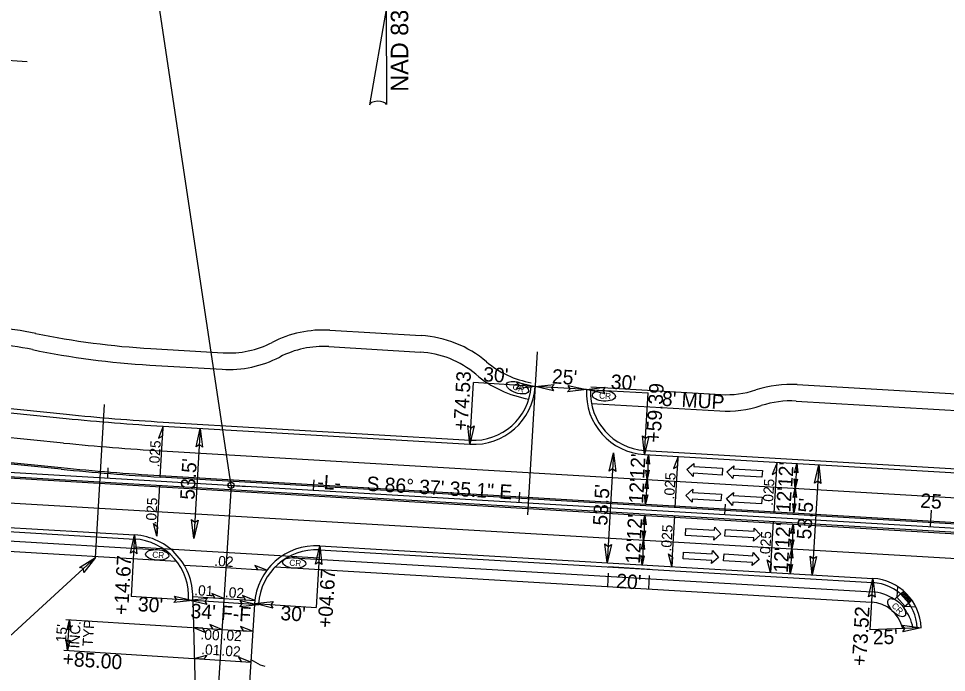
# Model space of a CAD drawing. Extents: x 2010838 to 2015151, y 441905 to 447792.
# Drawn here: x 2012294.2 to 2012744.5, y 444873.6 to 445190.9 of the extents above; entities that cross this region are included whole.
import ezdxf

# ---------------------------------------------------------------- set-up
doc = ezdxf.new("R2010")
doc.units = 0
for name, color, linetype in [('$AUDIT_BAD_LAYER1', 7, 'Continuous'), ('1-BUFFER', 7, 'Continuous'), ('A-Wall-Abov', 7, 'Continuous'), ('A-Wall-Blow', 7, 'Continuous'), ('A-Wall-Comp', 7, 'Continuous'), ('B - Border Text', 7, 'Continuous'), ('B-Border', 7, 'Continuous'), ('B-Sheet Number', 7, 'Continuous'), ('C-Building', 7, 'Continuous'), ('C-CURB STOPS', 7, 'Continuous'), ('C-EOP 1', 7, 'Continuous'), ('C-Grave Plots', 7, 'Continuous'), ('C-SHBD-TEXT', 7, 'Continuous'), ('CLRD', 7, 'Continuous'), ('Cont-2-Lidar', 7, 'Continuous'), ('Default_10ft_LIDAR_Contou', 7, 'Continuous'), ('Default_2FT_LIDAR_Contour', 7, 'Continuous'), ('HATCH', 7, 'Continuous'), ('s-Existing Major', 7, 'Continuous'), ('S-Existing Minor', 7, 'Continuous'), ('S-overhead electric', 7, 'Continuous'), ('TEXT-LG', 7, 'Continuous'), ('TEXT-MED', 7, 'Continuous'), ('X2', 7, 'Continuous'), ('X3', 7, 'Continuous'), ('X4', 7, 'Continuous')]:
    doc.layers.add(name, color=color, linetype=linetype)

msp = doc.modelspace()

# ---------------------------------------------------------------- linework, layer by layer
at = {"layer": '$AUDIT_BAD_LAYER1'}
msp.add_line((2012397.34, 444964.38), (2012389.44, 444839.54), dxfattribs=at)
at = {"layer": '1-BUFFER'}
for p, q in [((2012445.24, 445039.69), (2012489.6, 445037.07)), ((2012358.49, 445030.78), (2012393.47, 445028.71)), ((2012444.77, 445031.7), (2012489.13, 445029.09)), ((2012358.02, 445022.79), (2012393, 445020.73)), ((2012571.94, 445012.18), (2012635.02, 445008.47)), ((2012672.12, 445013.29), (2012961.67, 444996.22)), ((2012572.26, 445004.15), (2012634.55, 445000.48)), ((2012671.65, 445005.3), (2012961.2, 444988.24))]:
    msp.add_line(p, q, dxfattribs=at)
for centre, radius, start, end in [((2012270.28, 444880.14), 161.23, 78.456, 93.0671), ((2012381.79, 445426.09), 396, 258.456, 266.6264), ((2012442.06, 444985.78), 54, 86.6264, 117.3098), ((2012270.28, 444880.14), 153.23, 78.456, 93.0671), ((2012396.18, 445074.63), 46, 266.6264, 297.3098), ((2012486.42, 444983.17), 54, 49.7565, 86.6264), ((2012381.79, 445426.09), 404, 258.456, 266.6264), ((2012442.06, 444985.78), 46, 86.6264, 117.3098), ((2012486.42, 444983.17), 46, 49.7565, 86.6264), ((2012396.18, 445074.63), 54, 266.6264, 297.3098), ((2012551.03, 445059.5), 46, 229.7565, 260.0405), ((2012551.03, 445059.5), 54, 229.7565, 260.2703), ((2012668.94, 444959.38), 54, 86.6264, 108.1916), ((2012637.72, 445054.39), 46, 266.6264, 288.1916), ((2012637.72, 445054.39), 54, 266.6264, 288.1916), ((2012668.94, 444959.38), 46, 86.6264, 108.1916)]:
    msp.add_arc(centre, radius, start, end, dxfattribs=at)
at = {"layer": 'A-Wall-Abov'}
for p, q in [((2012618.63, 444972.02), (2012621.96, 444975.02)), ((2012621.96, 444975.02), (2012621.87, 444973.53)), ((2012621.59, 444968.74), (2012618.63, 444972.02)), ((2012621.68, 444970.23), (2012621.59, 444968.74)), ((2012635.66, 444969.41), (2012621.68, 444970.23)), ((2012621.87, 444973.53), (2012635.85, 444972.7)), ((2012635.85, 444972.7), (2012635.66, 444969.41)), ((2012637.99, 444970.92), (2012641.32, 444973.93)), ((2012640.95, 444967.64), (2012637.99, 444970.92)), ((2012641.32, 444973.93), (2012641.24, 444972.44)), ((2012641.24, 444972.44), (2012655.21, 444971.61)), ((2012655.21, 444971.61), (2012655.02, 444968.32)), ((2012641.04, 444969.14), (2012640.95, 444967.64)), ((2012655.02, 444968.32), (2012641.04, 444969.14)), ((2012618.09, 444959.49), (2012621.43, 444962.5)), ((2012621.43, 444962.5), (2012621.34, 444961)), ((2012621.06, 444956.21), (2012618.09, 444959.49)), ((2012621.14, 444957.7), (2012621.06, 444956.21)), ((2012635.12, 444956.88), (2012621.14, 444957.7)), ((2012621.34, 444961), (2012635.31, 444960.17)), ((2012635.31, 444960.17), (2012635.12, 444956.88)), ((2012637.83, 444957.97), (2012641.16, 444960.98)), ((2012640.79, 444954.69), (2012637.83, 444957.97)), ((2012641.16, 444960.98), (2012641.07, 444959.48)), ((2012641.07, 444959.48), (2012655.05, 444958.66)), ((2012655.05, 444958.66), (2012654.86, 444955.36)), ((2012640.88, 444956.19), (2012640.79, 444954.69)), ((2012654.86, 444955.36), (2012640.88, 444956.19)), ((2012617.84, 444940.12), (2012618.04, 444943.41)), ((2012618.04, 444943.41), (2012632.01, 444942.59)), ((2012632.01, 444942.59), (2012632.1, 444944.09)), ((2012632.1, 444944.09), (2012635.06, 444940.81)), ((2012651.21, 444942.17), (2012651.3, 444943.66)), ((2012651.3, 444943.66), (2012654.26, 444940.38)), ((2012631.82, 444939.3), (2012617.84, 444940.12)), ((2012635.06, 444940.81), (2012631.73, 444937.8)), ((2012631.73, 444937.8), (2012631.82, 444939.3)), ((2012637.04, 444939.7), (2012637.24, 444942.99)), ((2012651.02, 444938.87), (2012637.04, 444939.7)), ((2012637.24, 444942.99), (2012651.21, 444942.17)), ((2012654.26, 444940.38), (2012650.93, 444937.37)), ((2012650.93, 444937.37), (2012651.02, 444938.87)), ((2012616.7, 444928.74), (2012616.9, 444932.04)), ((2012616.9, 444932.04), (2012630.87, 444931.21)), ((2012630.87, 444931.21), (2012630.96, 444932.71)), ((2012630.96, 444932.71), (2012633.92, 444929.43)), ((2012636.42, 444927.79), (2012636.61, 444931.08)), ((2012636.61, 444931.08), (2012650.59, 444930.26)), ((2012650.59, 444930.26), (2012650.68, 444931.76)), ((2012650.68, 444931.76), (2012653.64, 444928.48)), ((2012630.68, 444927.92), (2012616.7, 444928.74)), ((2012633.92, 444929.43), (2012630.59, 444926.42)), ((2012630.59, 444926.42), (2012630.68, 444927.92)), ((2012650.39, 444926.96), (2012636.42, 444927.79)), ((2012653.64, 444928.48), (2012650.3, 444925.47)), ((2012650.3, 444925.47), (2012650.39, 444926.96))]:
    msp.add_line(p, q, dxfattribs=at)
at = {"layer": 'A-Wall-Blow'}
for p, q in [((2012363.01, 444968.4), (2012364.47, 444993.11)), ((2012612.96, 444953.67), (2012614.42, 444978.38)), ((2012660.87, 444950.84), (2012662.33, 444975.55)), ((2012361.32, 444939.7), (2012362.78, 444964.41)), ((2012611.27, 444924.97), (2012612.73, 444949.68)), ((2012659.18, 444922.14), (2012660.64, 444946.85)), ((2012374.59, 444925.73), (2012394.82, 444924.45)), ((2012394.82, 444924.45), (2012414.74, 444923.19)), ((2012378.81, 444910.44), (2012393.88, 444909.48)), ((2012393.88, 444909.48), (2012408.86, 444908.54)), ((2012379.1, 444895.39), (2012392.95, 444894.51)), ((2012392.95, 444894.51), (2012407.85, 444893.57)), ((2012379.5, 444880.33), (2012392.01, 444879.54)), ((2012392.01, 444879.54), (2012406.89, 444878.6))]:
    msp.add_line(p, q, dxfattribs=at)
at = {"layer": 'A-Wall-Comp'}
for points in [[(2012364.47, 444993.11), (2012362.12, 444987.24), (2012364.2, 444988.49)], [(2012614.42, 444978.38), (2012612.07, 444972.5), (2012614.15, 444973.76)], [(2012662.33, 444975.55), (2012659.98, 444969.68), (2012662.06, 444970.93)], [(2012361.32, 444939.7), (2012359.68, 444945.81), (2012361.59, 444944.32)], [(2012611.27, 444924.97), (2012609.63, 444931.08), (2012611.54, 444929.59)], [(2012414.74, 444923.19), (2012408.87, 444925.57), (2012410.12, 444923.49)], [(2012659.18, 444922.14), (2012657.54, 444928.25), (2012659.45, 444926.76)], [(2012393.88, 444909.48), (2012388.02, 444911.86), (2012389.27, 444909.78)], [(2012408.86, 444908.54), (2012402.99, 444910.91), (2012404.24, 444908.83)], [(2012379.1, 444895.39), (2012384.96, 444893.01), (2012383.72, 444895.1)], [(2012392.95, 444894.51), (2012387.09, 444896.89), (2012388.33, 444894.81)], [(2012407.84, 444893.57), (2012401.98, 444895.95), (2012403.23, 444893.86)], [(2012379.5, 444880.33), (2012385.62, 444881.95), (2012384.12, 444880.04)], [(2012406.89, 444878.6), (2012401.03, 444880.98), (2012402.27, 444878.89)]]:
    msp.add_lwpolyline(points, close=True, dxfattribs=at)
at = {"layer": 'B - Border Text'}
for p, q in [((2012472.84, 445196.24), (2012464.49, 445148.99)), ((2012472.89, 445149.19), (2012472.84, 445196.24))]:
    msp.add_line(p, q, dxfattribs=at)
msp.add_ellipse((2012468.73, 445148.82), major_axis=(4.23, -0.03), ratio=0.461098, start_param=0.201328, end_param=3.141593, dxfattribs=at)
at = {"layer": 'B-Border'}
msp.add_line((2012350.24, 444934.6), (2012440.08, 444929.3), dxfattribs=at)
at = {"layer": 'B-Sheet Number'}
for p, q in [((2012580.38, 444921.78), (2012580, 444915.34)), ((2012600.34, 444920.6), (2012599.96, 444914.16))]:
    msp.add_line(p, q, dxfattribs=at)
at = {"layer": 'C-Building'}
for p, q in [((2012337.51, 444967.9), (2012337.8, 444972.89)), ((2012337.51, 444967.9), (2012337.8, 444972.89)), ((2012437.33, 444962.02), (2012437.63, 444967.01)), ((2012437.33, 444962.02), (2012437.63, 444967.01)), ((2012537.16, 444956.13), (2012537.45, 444961.12)), ((2012537.16, 444956.13), (2012537.45, 444961.12)), ((2012636.99, 444950.25), (2012637.28, 444955.24)), ((2012636.99, 444950.25), (2012637.28, 444955.24))]:
    msp.add_line(p, q, dxfattribs=at)
at = {"layer": 'C-CURB STOPS'}
for p, q in [((2012314.84, 444972.26), (2012258.53, 444977.98)), ((2012235.76, 444971.9), (2012950.99, 444929.74)), ((2012935.29, 444934.67), (2012362.91, 444968.41))]:
    msp.add_line(p, q, dxfattribs=at)
msp.add_arc((2012430.04, 446107.18), 1140.75, 264.20421, 266.62643, dxfattribs=at)
at = {"layer": 'C-EOP 1'}
for p, q in [((2012397.34, 444964.38), (2012405.33, 444963.87)), ((2012736.81, 444944.36), (2012737.28, 444952.35)), ((2012736.81, 444944.36), (2012737.28, 444952.35))]:
    msp.add_line(p, q, dxfattribs=at)
at = {"layer": 'C-SHBD-TEXT'}
msp.add_line((2012541.34, 444950.08), (2012546, 445029.17), dxfattribs=at)
at = {"layer": 'CLRD'}
for p, q in [((2011239.41, 445032.63), (2013147.4, 444920.16)), ((2012397.34, 444964.38), (2012389.44, 444839.54))]:
    msp.add_line(p, q, dxfattribs=at)
at = {"layer": 'Default_10ft_LIDAR_Contou'}
for p, q in [((2012397.34, 444964.38), (2012362.02, 445200.53)), ((2012298.47, 445169.99), (2012172.29, 445177.43))]:
    msp.add_line(p, q, dxfattribs=at)
msp.add_circle((2012397.34, 444964.38), 1.5, dxfattribs=at)
at = {"layer": 'HATCH'}
for p, q in [((2012259.81, 444990.66), (2012316.13, 444984.95)), ((2012363.66, 444981.14), (2012929.21, 444947.8)), ((2012243.64, 444958.66), (2012959.89, 444916.44))]:
    msp.add_line(p, q, dxfattribs=at)
msp.add_arc((2012430.04, 446107.18), 1128, 264.20421, 266.62643, dxfattribs=at)
at = {"layer": 's-Existing Major'}
for points in [[(2012536.13, 445014.44), (2012545, 445012.29), (2012535.87, 445011.3), (2012537.12, 445012.82)], [(2012553.9, 445010.22), (2012545, 445012.29), (2012554.13, 445013.36), (2012552.89, 445011.83)], [(2012560.94, 445012.91), (2012569.83, 445010.83), (2012560.7, 445009.77), (2012561.94, 445011.3)], [(2012578.74, 445008.87), (2012569.83, 445010.89), (2012578.95, 445012.01), (2012577.72, 445010.47)], [(2012515.38, 444993.23), (2012513.3, 444984.34), (2012512.24, 444993.46), (2012513.77, 444992.22)], [(2012380.36, 444983.16), (2012382.44, 444992.05), (2012383.5, 444982.92), (2012381.97, 444984.16)], [(2012600.1, 444988.24), (2012598.02, 444979.34), (2012596.96, 444988.47), (2012598.49, 444987.23)], [(2012580.93, 444971.33), (2012583.01, 444980.23), (2012584.08, 444971.1), (2012582.55, 444972.34)], [(2012598.92, 444974.78), (2012599.96, 444979.23), (2012600.49, 444974.66), (2012599.73, 444975.28)], [(2012670.83, 444970.54), (2012671.87, 444974.99), (2012672.4, 444970.42), (2012671.64, 444971.05)], [(2012600.29, 444971.69), (2012599.26, 444967.25), (2012598.72, 444971.81), (2012599.49, 444971.19)], [(2012680.47, 444965.47), (2012682.54, 444974.36), (2012683.61, 444965.23), (2012682.08, 444966.47)], [(2012598.22, 444962.8), (2012599.26, 444967.25), (2012599.79, 444962.68), (2012599.02, 444963.31)], [(2012672.2, 444967.46), (2012671.16, 444963.01), (2012670.63, 444967.57), (2012671.4, 444966.95)], [(2012670.13, 444958.56), (2012671.16, 444963.01), (2012671.7, 444958.45), (2012670.93, 444959.07)], [(2012599.59, 444959.72), (2012598.55, 444955.27), (2012598.02, 444959.83), (2012598.78, 444959.21)], [(2012671.5, 444955.48), (2012670.46, 444951.03), (2012669.93, 444955.59), (2012670.69, 444954.97)], [(2012381.37, 444947.54), (2012379.29, 444938.64), (2012378.22, 444947.77), (2012379.75, 444946.53)], [(2012597.19, 444945.33), (2012598.23, 444949.78), (2012598.76, 444945.21), (2012597.99, 444945.84)], [(2012669.1, 444941.09), (2012670.13, 444945.54), (2012670.67, 444940.98), (2012669.9, 444941.6)], [(2012348.5, 444931.44), (2012350.58, 444940.34), (2012351.64, 444931.21), (2012350.11, 444932.45)], [(2012598.56, 444942.25), (2012597.52, 444937.8), (2012596.99, 444942.36), (2012597.75, 444941.74)], [(2012438.35, 444926.15), (2012440.42, 444935.04), (2012441.49, 444925.91), (2012439.96, 444927.15)], [(2012581.94, 444935.71), (2012579.86, 444926.82), (2012578.8, 444935.95), (2012580.33, 444934.71)], [(2012596.48, 444933.35), (2012597.52, 444937.8), (2012598.05, 444933.24), (2012597.29, 444933.86)], [(2012670.47, 444938.01), (2012669.43, 444933.56), (2012668.9, 444938.12), (2012669.66, 444937.5)], [(2012597.85, 444930.27), (2012596.81, 444925.82), (2012596.28, 444930.38), (2012597.05, 444929.76)], [(2012668.39, 444929.11), (2012669.43, 444933.56), (2012669.96, 444929), (2012669.2, 444929.62)], [(2012681.47, 444929.85), (2012679.39, 444920.95), (2012678.33, 444930.08), (2012679.86, 444928.84)], [(2012323.83, 444924.49), (2012331.51, 444929.43), (2012325.92, 444922.13), (2012325.69, 444924.09)], [(2012669.76, 444926.03), (2012668.72, 444921.58), (2012668.19, 444926.15), (2012668.96, 444925.52)], [(2012706.73, 444910.33), (2012708.81, 444919.22), (2012709.87, 444910.09), (2012708.34, 444911.33)], [(2012369.87, 444910.61), (2012378.75, 444908.49), (2012369.62, 444907.47), (2012370.87, 444908.99)], [(2012385.64, 444906.5), (2012376.76, 444908.62), (2012385.89, 444909.64), (2012384.64, 444908.12)], [(2012401.81, 444908.59), (2012410.69, 444906.47), (2012401.56, 444905.45), (2012402.81, 444906.97)], [(2012417.6, 444904.87), (2012408.72, 444906.99), (2012417.85, 444908.01), (2012416.6, 444906.49)], [(2012317.75, 444894.2), (2012318.95, 444899.2), (2012319.52, 444894.06), (2012318.66, 444894.76)], [(2012723.26, 444896.49), (2012732.31, 444895.32), (2012723.34, 444893.34), (2012724.42, 444894.99)], [(2012319.13, 444889.24), (2012318, 444884.23), (2012317.37, 444889.36), (2012318.23, 444888.66)]]:
    msp.add_lwpolyline(points, close=True, dxfattribs=at)
at = {"layer": 'S-Existing Minor'}
for p, q in [((2012513.3, 444984.34), (2012515.07, 445014.28)), ((2012545, 445012.29), (2012515.07, 445014.28)), ((2012569.83, 445010.83), (2012545, 445012.29)), ((2012569.83, 445010.89), (2012599.79, 445009.29)), ((2012598.02, 444979.34), (2012599.79, 445009.29)), ((2012382.44, 444992.05), (2012379.29, 444938.64)), ((2012583.01, 444980.23), (2012579.86, 444926.82)), ((2012599.96, 444979.23), (2012599.26, 444967.25)), ((2012671.87, 444974.99), (2012671.16, 444963.01)), ((2012682.54, 444974.36), (2012679.39, 444920.95)), ((2012599.26, 444967.25), (2012598.55, 444955.27)), ((2012671.16, 444963.01), (2012670.46, 444951.03)), ((2012598.23, 444949.78), (2012597.52, 444937.8)), ((2012670.13, 444945.54), (2012669.43, 444933.56)), ((2012350.58, 444940.34), (2012348.81, 444910.39)), ((2012440.42, 444935.04), (2012438.66, 444905.09)), ((2012597.52, 444937.8), (2012596.81, 444925.82)), ((2012669.43, 444933.56), (2012668.72, 444921.58)), ((2011915.11, 444547.35), (2012331.51, 444929.43)), ((2012708.81, 444919.22), (2012707.34, 444894.26)), ((2012378.75, 444908.49), (2012348.81, 444910.39)), ((2012410.69, 444906.47), (2012376.76, 444908.62)), ((2012408.72, 444906.99), (2012438.66, 444905.09)), ((2012317.18, 444899.31), (2012378.71, 444895.41)), ((2012318, 444884.23), (2012318.95, 444899.2)), ((2012732.31, 444895.32), (2012707.34, 444894.26)), ((2012316.23, 444884.34), (2012379.31, 444880.35))]:
    msp.add_line(p, q, dxfattribs=at)
at = {"layer": 'S-overhead electric'}
for p, q in [((2012261.03, 445002.6), (2012317.34, 444996.89)), ((2012364.37, 444993.12), (2012513.3, 444984.34)), ((2012598.02, 444979.34), (2012923.55, 444960.15)), ((2012258.6, 444978.73), (2012314.92, 444973.01)), ((2012235.72, 444971.15), (2012960.59, 444928.42)), ((2012362.96, 444969.16), (2012935.33, 444935.42)), ((2012253.32, 444946.07), (2012350.58, 444940.34)), ((2012440.42, 444935.04), (2012708.81, 444919.22)), ((2012378.75, 444908.49), (2012379.91, 444865.28)), ((2012408.69, 444906.6), (2012405.92, 444863.63)), ((2012408.38, 444901.25), (2012408.35, 444900.86)), ((2012406.99, 444879.94), (2012411.47, 444877.3)), ((2012411.47, 444877.3), (2012413.71, 444876.6))]:
    msp.add_line(p, q, dxfattribs=at)
for centre, radius, start, end in [((2012515.07, 445014.28), 30, 266.6264, 356.1963), ((2012599.79, 445009.29), 30, 176.9347, 266.6264), ((2012430.04, 446107.18), 1116, 264.20421, 266.62643), ((2012430.04, 446107.18), 1140, 264.20421, 266.62643), ((2012348.81, 444910.39), 30, 356.3795, 86.6264), ((2012438.66, 444905.09), 30, 86.6264, 176.3795), ((2012707.34, 444894.26), 25, 2.4326, 86.6264)]:
    msp.add_arc(centre, radius, start, end, dxfattribs=at)
at = {"layer": 'TEXT-LG'}
for p, q in [((2012252.94, 444939.58), (2012365.39, 444932.95)), ((2012252.64, 444934.59), (2012370.88, 444927.62)), ((2012424.84, 444929.45), (2012708.43, 444912.73)), ((2012418.76, 444924.8), (2012708.13, 444907.74)), ((2012722.31, 444911.74), (2012719.32, 444909.06)), ((2012720.73, 444915.37), (2012720.45, 444910.07)), ((2012722.31, 444911.74), (2012723.8, 444913.08)), ((2012722.31, 444911.74), (2012726.32, 444907.28)), ((2012723.8, 444913.08), (2012727.81, 444908.62)), ((2012720.45, 444910.07), (2012724.46, 444905.61)), ((2012726.32, 444907.28), (2012723.77, 444904.99)), ((2012727.81, 444908.62), (2012726.32, 444907.28)), ((2012729.76, 444905.32), (2012724.46, 444905.61))]:
    msp.add_line(p, q, dxfattribs=at)
for centre in [(2012722.76, 444911.63), (2012723.17, 444912), (2012723.51, 444912.31), (2012723.55, 444911.58), (2012723.83, 444912.6), (2012723.89, 444911.88), (2012724.21, 444912.17), (2012724.61, 444911.73), (2012723.14, 444911.2), (2012723.54, 444910.75), (2012723.92, 444910.32), (2012723.95, 444911.13), (2012724.29, 444911.43), (2012724.33, 444910.7), (2012724.32, 444909.88), (2012724.68, 444911), (2012724.73, 444910.25), (2012724.73, 444909.43), (2012724.99, 444911.3), (2012725.08, 444910.56), (2012725.13, 444908.98), (2012725.14, 444909.8), (2012725.39, 444910.85), (2012725.49, 444910.1), (2012725.51, 444908.55), (2012725.54, 444909.35), (2012725.8, 444910.4), (2012725.88, 444909.66), (2012725.92, 444908.93), (2012725.91, 444908.1), (2012726.2, 444909.95), (2012726.27, 444909.23), (2012726.3, 444907.67), (2012726.32, 444908.48), (2012726.58, 444909.52), (2012726.67, 444908.78), (2012726.7, 444908.05), (2012726.98, 444909.08), (2012727.05, 444908.35), (2012727.36, 444908.65)]:
    msp.add_circle(centre, 0.0869, dxfattribs=at)
for centre, radius, start, end in [((2012707.31, 444891.44), 21.32, 55.729, 86.9981), ((2012707.04, 444891.05), 16.73, 13.4602, 86.2658), ((2012707.31, 444891.44), 21.32, 10.0381, 39.4743)]:
    msp.add_arc(centre, radius, start, end, dxfattribs=at)
at = {"layer": 'TEXT-MED'}
for p, q in [((2012261.23, 445004.59), (2012317.54, 444998.88)), ((2012364.49, 444995.11), (2012513.42, 444986.33)), ((2012598.14, 444981.34), (2012923.67, 444962.15)), ((2012253.2, 444944.07), (2012350.46, 444938.34)), ((2012440.31, 444933.04), (2012708.69, 444917.22))]:
    msp.add_line(p, q, dxfattribs=at)
for centre, radius, start, end in [((2012515.07, 445014.28), 28, 266.6264, 356.1963), ((2012599.79, 445009.29), 28, 176.9347, 266.6264), ((2012430.04, 446107.18), 1114, 264.20421, 266.62643), ((2012348.81, 444910.39), 28, 356.3795, 86.6264), ((2012438.66, 444905.09), 28, 86.6264, 176.3795), ((2012707.34, 444894.26), 23, 2.4326, 86.6264)]:
    msp.add_arc(centre, radius, start, end, dxfattribs=at)
at = {"layer": 'X2'}
msp.add_line((2012600.52, 444923.6), (2012580.55, 444924.78), dxfattribs=at)
at = {"layer": 'X3'}
msp.add_line((2012331.51, 444929.43), (2012335.89, 445003.69), dxfattribs=at)
at = {"layer": 'X4'}
for centre, major_axis in [((2012536.36, 445011.79), (5.29, -1.85)), ((2012578.33, 445007.86), (5.59, -0.38)), ((2012361.5, 444930.65), (5.59, -0.38)), ((2012428, 444926.74), (5.59, -0.38)), ((2012720.39, 444905.05), (3.91, -4.02))]:
    msp.add_ellipse(centre, major_axis=major_axis, ratio=0.462467, dxfattribs=at)

# ---------------------------------------------------------------- texts
at = {"layer": 'A-Wall-Blow'}
for s, rotation, p in [('.025', 86.6264, (2012362.52, 444973.08)), ('.025', 86.6264, (2012612.42, 444957.48)), ('.025', 86.6264, (2012660.32, 444954.45)), ('.025', 86.6264, (2012360.94, 444945.31)), ('.025', 86.6264, (2012610.98, 444932.19)), ('.025', 86.6264, (2012658.88, 444929.06)), ('.02', 356.3795, (2012389.14, 444925.32)), ('.01', 356.3795, (2012379.36, 444911.13)), ('.02', 356.3795, (2012394.25, 444910.11)), ('.00', 356.3795, (2012382.4, 444889.69)), ('.02', 356.3795, (2012393.12, 444889.3)), ('.01', 356.3795, (2012382.74, 444882.45)), ('.02', 356.3795, (2012392.58, 444881.77))]:
    msp.add_text(s, height=5, rotation=rotation, dxfattribs=at).set_placement(p)
at = {"layer": 'B - Border Text'}
msp.add_text('NAD 83/NA 2011', height=8.5, rotation=90, dxfattribs=at).set_placement((2012483.36, 445155.41))
at = {"layer": 'C-Grave Plots'}
for s, height, rotation, p in [("30'", 7, 356.6264, (2012519.57, 445014.91)), ("25'", 7, 356.6264, (2012552.94, 445013.86)), ('+74.53', 7, 86.6264, (2012512.14, 444990.78)), ("30'", 7, 356.6264, (2012581.5, 445011.3)), ('+59.39', 7, 86.6264, (2012605.71, 444984.96)), ("8' MUP", 7, 356.6264, (2012606.26, 445003.04)), ("12'", 7, 86.6264, (2012597.86, 444967.39)), ("53.5'", 7, 86.6264, (2012379.59, 444957.25)), ("12'", 7, 86.6264, (2012669.72, 444963.27)), ("12'", 7, 86.6264, (2012597.29, 444955.33)), ("53.5'", 7, 86.6264, (2012579.92, 444944.71)), ("12'", 7, 86.6264, (2012668.81, 444951.06)), ("53.5'", 7, 86.6264, (2012678.85, 444938.02)), ("12'", 7, 86.6264, (2012596.33, 444937.94)), ("12'", 7, 86.6264, (2012668.29, 444933.82)), ("12'", 7, 86.6264, (2012595.68, 444926.13)), ('+14.67', 7, 86.6264, (2012347.35, 444901.35)), ("12'", 7, 86.6264, (2012667.52, 444921.76)), ('+04.67', 7, 86.6264, (2012446.32, 444895)), ("20'", 7, 356.098, (2012584.08, 444914.64)), ("30'", 7, 356.3795, (2012351.97, 444903.34)), ("34' F-F", 7, 356.3795, (2012377.53, 444900.04)), ("30'", 7, 356.5905, (2012421.18, 444899.01)), ('+73.52', 7, 86.6264, (2012705.56, 444876.57)), ('TYP', 5, 86.285, (2012330.2, 444886.08)), ("15'", 5, 86.285, (2012317.3, 444888.12)), ('INC. ', 5, 86.285, (2012323.62, 444885.15)), ("25'", 7, 1.6593, (2012708.89, 444887.15)), ('+85.00', 7, 356.3748, (2012315.46, 444876.9))]:
    msp.add_text(s, height=height, rotation=rotation, dxfattribs=at).set_placement(p)
at = {"layer": 'Cont-2-Lidar'}
msp.add_text('S 86%%d 37\' 35.1" E', height=7, rotation=356.6264, dxfattribs=at).set_placement((2012462.92, 444961.79))
at = {"layer": 'Default_2FT_LIDAR_Contour'}
for s, p in [('-L-', (2012439.08, 444962.74)), ('25', (2012731.69, 444953.58))]:
    msp.add_text(s, height=7, rotation=356.6264, dxfattribs=at).set_placement(p)
at = {"layer": 'X4'}
for rotation, p in [(340.6808, (2012533.65, 445011.18)), (356.0666, (2012575.88, 445006.54)), (356.0666, (2012359.04, 444929.33)), (356.0666, (2012425.54, 444925.43)), (314.231, (2012717.68, 444905.7))]:
    msp.add_text('CR', height=3, rotation=rotation, dxfattribs=at).set_placement(p)

doc.saveas('drawing.dxf')
